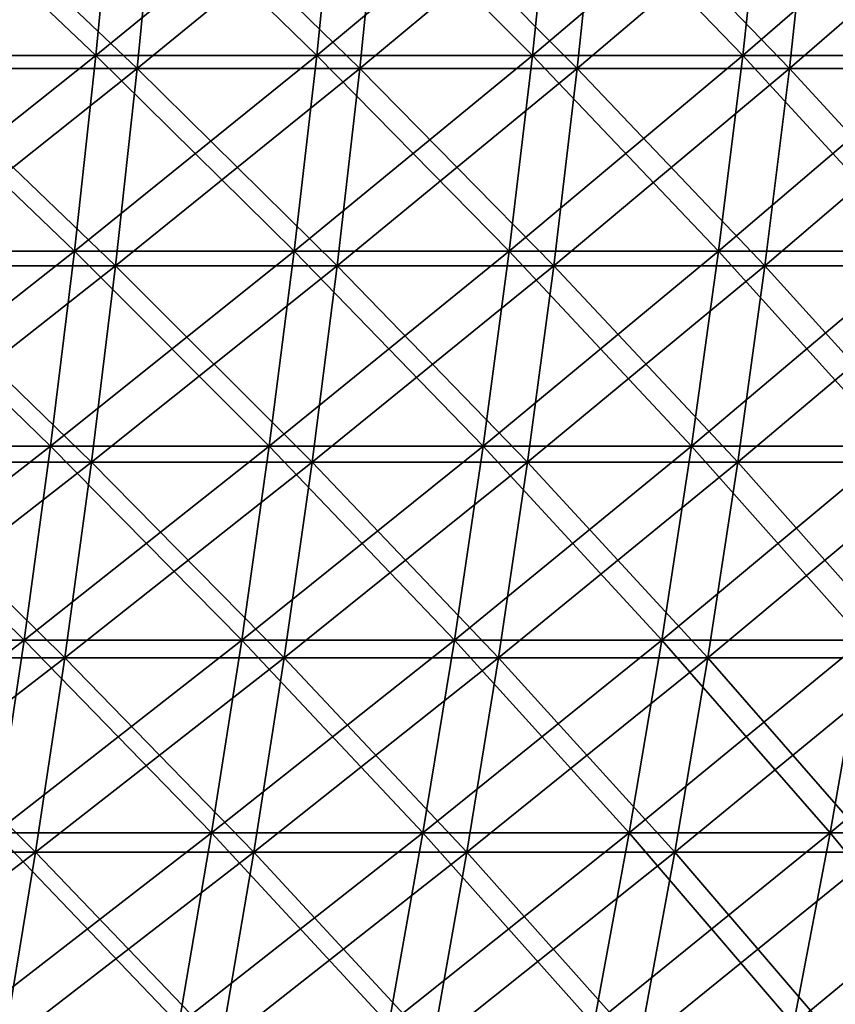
# Model space of a CAD drawing. Header units: millimetres. Extents: x -250 to 250, y -45 to 4150.
# Tile 786 of 805: x 139 to 161, y 4080 to 4107. Entities that reach past the tile are written whole.
import ezdxf

# ---------------------------------------------------------------- set-up
doc = ezdxf.new("R2010")
doc.units = ezdxf.units.MM
doc.header["$LTSCALE"] = 81.481481
for name, color, linetype in [('19', 7, 'CONTINUOUS'), ('20', 7, 'CONTINUOUS'), ('21', 7, 'CONTINUOUS'), ('22', 7, 'CONTINUOUS')]:
    doc.layers.add(name, color=color, linetype=linetype)

msp = doc.modelspace()

# ---------------------------------------------------------------- linework, layer by layer
at = {"layer": '19', "color": 7, "linetype": 'CONTINUOUS'}
for points in [[(142.194, 4106.054, -200.872), (135.941, 4106.054, -205.156), (142.72, 4111.501, -201.615), (142.194, 4106.054, -200.872)], [(142.72, 4111.501, -201.615), (135.941, 4106.054, -205.156), (136.444, 4111.501, -205.915), (142.72, 4111.501, -201.615)], [(148.313, 4106.054, -196.398), (142.194, 4106.054, -200.872), (148.862, 4111.501, -197.124), (148.313, 4106.054, -196.398)], [(148.862, 4111.501, -197.124), (142.194, 4106.054, -200.872), (142.72, 4111.501, -201.615), (148.862, 4111.501, -197.124)], [(154.29, 4106.054, -191.737), (148.313, 4106.054, -196.398), (154.861, 4111.501, -192.447), (154.29, 4106.054, -191.737)], [(154.861, 4111.501, -192.447), (148.313, 4106.054, -196.398), (148.862, 4111.501, -197.124), (154.861, 4111.501, -192.447)], [(160.122, 4106.054, -186.895), (154.29, 4106.054, -191.737), (160.714, 4111.501, -187.587), (160.122, 4106.054, -186.895)], [(160.714, 4111.501, -187.587), (154.29, 4106.054, -191.737), (154.861, 4111.501, -192.447), (160.714, 4111.501, -187.587)], [(165.801, 4106.054, -181.875), (160.122, 4106.054, -186.895), (166.415, 4111.501, -182.548), (165.801, 4106.054, -181.875)], [(166.415, 4111.501, -182.548), (160.122, 4106.054, -186.895), (160.714, 4111.501, -187.587), (166.415, 4111.501, -182.548)], [(141.599, 4100.628, -200.031), (135.372, 4100.628, -204.296), (142.194, 4106.054, -200.872), (141.599, 4100.628, -200.031)], [(142.194, 4106.054, -200.872), (135.372, 4100.628, -204.296), (135.941, 4106.054, -205.156), (142.194, 4106.054, -200.872)], [(147.692, 4100.628, -195.575), (141.599, 4100.628, -200.031), (148.313, 4106.054, -196.398), (147.692, 4100.628, -195.575)], [(148.313, 4106.054, -196.398), (141.599, 4100.628, -200.031), (142.194, 4106.054, -200.872), (148.313, 4106.054, -196.398)], [(153.644, 4100.628, -190.934), (147.692, 4100.628, -195.575), (154.29, 4106.054, -191.737), (153.644, 4100.628, -190.934)], [(154.29, 4106.054, -191.737), (147.692, 4100.628, -195.575), (148.313, 4106.054, -196.398), (154.29, 4106.054, -191.737)], [(159.451, 4100.628, -186.112), (153.644, 4100.628, -190.934), (160.122, 4106.054, -186.895), (159.451, 4100.628, -186.112)], [(160.122, 4106.054, -186.895), (153.644, 4100.628, -190.934), (154.29, 4106.054, -191.737), (160.122, 4106.054, -186.895)], [(165.107, 4100.628, -181.114), (159.451, 4100.628, -186.112), (165.801, 4106.054, -181.875), (165.107, 4100.628, -181.114)], [(165.801, 4106.054, -181.875), (159.451, 4100.628, -186.112), (160.122, 4106.054, -186.895), (165.801, 4106.054, -181.875)], [(140.934, 4095.227, -199.092), (134.736, 4095.227, -203.337), (141.599, 4100.628, -200.031), (140.934, 4095.227, -199.092)], [(141.599, 4100.628, -200.031), (134.736, 4095.227, -203.337), (135.372, 4100.628, -204.296), (141.599, 4100.628, -200.031)], [(146.998, 4095.227, -194.657), (140.934, 4095.227, -199.092), (147.692, 4100.628, -195.575), (146.998, 4095.227, -194.657)], [(147.692, 4100.628, -195.575), (140.934, 4095.227, -199.092), (141.599, 4100.628, -200.031), (147.692, 4100.628, -195.575)], [(152.923, 4095.227, -190.038), (146.998, 4095.227, -194.657), (153.644, 4100.628, -190.934), (152.923, 4095.227, -190.038)], [(153.644, 4100.628, -190.934), (146.998, 4095.227, -194.657), (147.692, 4100.628, -195.575), (153.644, 4100.628, -190.934)], [(158.703, 4095.227, -185.239), (152.923, 4095.227, -190.038), (159.451, 4100.628, -186.112), (158.703, 4095.227, -185.239)], [(159.451, 4100.628, -186.112), (152.923, 4095.227, -190.038), (153.644, 4100.628, -190.934), (159.451, 4100.628, -186.112)], [(164.332, 4095.227, -180.264), (158.703, 4095.227, -185.239), (165.107, 4100.628, -181.114), (164.332, 4095.227, -180.264)], [(165.107, 4100.628, -181.114), (158.703, 4095.227, -185.239), (159.451, 4100.628, -186.112), (165.107, 4100.628, -181.114)], [(140.201, 4089.852, -198.056), (134.035, 4089.852, -202.279), (140.934, 4095.227, -199.092), (140.201, 4089.852, -198.056)], [(140.934, 4095.227, -199.092), (134.035, 4089.852, -202.279), (134.736, 4095.227, -203.337), (140.934, 4095.227, -199.092)], [(146.233, 4089.852, -193.644), (140.201, 4089.852, -198.056), (146.998, 4095.227, -194.657), (146.233, 4089.852, -193.644)], [(146.998, 4095.227, -194.657), (140.201, 4089.852, -198.056), (140.934, 4095.227, -199.092), (146.998, 4095.227, -194.657)], [(152.127, 4089.852, -189.049), (146.233, 4089.852, -193.644), (152.923, 4095.227, -190.038), (152.127, 4089.852, -189.049)], [(152.923, 4095.227, -190.038), (146.233, 4089.852, -193.644), (146.998, 4095.227, -194.657), (152.923, 4095.227, -190.038)], [(157.877, 4089.852, -184.275), (152.127, 4089.852, -189.049), (158.703, 4095.227, -185.239), (157.877, 4089.852, -184.275)], [(158.703, 4095.227, -185.239), (152.127, 4089.852, -189.049), (152.923, 4095.227, -190.038), (158.703, 4095.227, -185.239)], [(163.477, 4089.852, -179.325), (157.877, 4089.852, -184.275), (164.332, 4095.227, -180.264), (163.477, 4089.852, -179.325)], [(164.332, 4095.227, -180.264), (157.877, 4089.852, -184.275), (158.703, 4095.227, -185.239), (164.332, 4095.227, -180.264)], [(139.399, 4084.507, -196.923), (133.268, 4084.507, -201.122), (140.201, 4089.852, -198.056), (139.399, 4084.507, -196.923)], [(140.201, 4089.852, -198.056), (133.268, 4084.507, -201.122), (134.035, 4089.852, -202.279), (140.201, 4089.852, -198.056)], [(145.397, 4084.507, -192.537), (139.399, 4084.507, -196.923), (146.233, 4089.852, -193.644), (145.397, 4084.507, -192.537)], [(146.233, 4089.852, -193.644), (139.399, 4084.507, -196.923), (140.201, 4089.852, -198.056), (146.233, 4089.852, -193.644)], [(151.257, 4084.507, -187.968), (145.397, 4084.507, -192.537), (152.127, 4089.852, -189.049), (151.257, 4084.507, -187.968)], [(152.127, 4089.852, -189.049), (145.397, 4084.507, -192.537), (146.233, 4089.852, -193.644), (152.127, 4089.852, -189.049)], [(156.974, 4084.507, -183.221), (151.257, 4084.507, -187.968), (157.877, 4089.852, -184.275), (156.974, 4084.507, -183.221)], [(157.877, 4089.852, -184.275), (151.257, 4084.507, -187.968), (152.127, 4089.852, -189.049), (157.877, 4089.852, -184.275)], [(162.542, 4084.507, -178.3), (156.974, 4084.507, -183.221), (163.477, 4089.852, -179.325), (162.542, 4084.507, -178.3)], [(163.477, 4089.852, -179.325), (156.974, 4084.507, -183.221), (157.877, 4089.852, -184.275), (163.477, 4089.852, -179.325)], [(138.529, 4079.194, -195.694), (132.437, 4079.194, -199.867), (139.399, 4084.507, -196.923), (138.529, 4079.194, -195.694)], [(139.399, 4084.507, -196.923), (132.437, 4079.194, -199.867), (133.268, 4084.507, -201.122), (139.399, 4084.507, -196.923)], [(144.49, 4079.194, -191.335), (138.529, 4079.194, -195.694), (145.397, 4084.507, -192.537), (144.49, 4079.194, -191.335)], [(145.397, 4084.507, -192.537), (138.529, 4079.194, -195.694), (139.399, 4084.507, -196.923), (145.397, 4084.507, -192.537)], [(150.313, 4079.194, -186.795), (144.49, 4079.194, -191.335), (151.257, 4084.507, -187.968), (150.313, 4079.194, -186.795)], [(151.257, 4084.507, -187.968), (144.49, 4079.194, -191.335), (145.397, 4084.507, -192.537), (151.257, 4084.507, -187.968)], [(155.994, 4079.194, -182.077), (150.313, 4079.194, -186.795), (156.974, 4084.507, -183.221), (155.994, 4079.194, -182.077)], [(156.974, 4084.507, -183.221), (150.313, 4079.194, -186.795), (151.257, 4084.507, -187.968), (156.974, 4084.507, -183.221)], [(161.528, 4079.194, -177.187), (155.994, 4079.194, -182.077), (162.542, 4084.507, -178.3), (161.528, 4079.194, -177.187)], [(162.542, 4084.507, -178.3), (155.994, 4079.194, -182.077), (156.974, 4084.507, -183.221), (162.542, 4084.507, -178.3)]]:
    msp.add_3dface(points, dxfattribs=at)
at = {"layer": '20', "color": 7, "linetype": 'CONTINUOUS'}
for points in [[(135.941, 4106.054, 205.156), (142.194, 4106.054, 200.872), (136.444, 4111.501, 205.915), (135.941, 4106.054, 205.156)], [(136.444, 4111.501, 205.915), (142.194, 4106.054, 200.872), (142.72, 4111.501, 201.615), (136.444, 4111.501, 205.915)], [(142.194, 4106.054, 200.872), (148.313, 4106.054, 196.398), (142.72, 4111.501, 201.615), (142.194, 4106.054, 200.872)], [(142.72, 4111.501, 201.615), (148.313, 4106.054, 196.398), (148.862, 4111.501, 197.124), (142.72, 4111.501, 201.615)], [(148.313, 4106.054, 196.398), (154.29, 4106.054, 191.737), (148.862, 4111.501, 197.124), (148.313, 4106.054, 196.398)], [(148.862, 4111.501, 197.124), (154.29, 4106.054, 191.737), (154.861, 4111.501, 192.447), (148.862, 4111.501, 197.124)], [(154.29, 4106.054, 191.737), (160.122, 4106.054, 186.895), (154.861, 4111.501, 192.447), (154.29, 4106.054, 191.737)], [(154.861, 4111.501, 192.447), (160.122, 4106.054, 186.895), (160.714, 4111.501, 187.587), (154.861, 4111.501, 192.447)], [(160.122, 4106.054, 186.895), (165.801, 4106.054, 181.875), (160.714, 4111.501, 187.587), (160.122, 4106.054, 186.895)], [(160.714, 4111.501, 187.587), (165.801, 4106.054, 181.875), (166.415, 4111.501, 182.548), (160.714, 4111.501, 187.587)], [(135.372, 4100.628, 204.296), (141.599, 4100.628, 200.031), (135.941, 4106.054, 205.156), (135.372, 4100.628, 204.296)], [(135.941, 4106.054, 205.156), (141.599, 4100.628, 200.031), (142.194, 4106.054, 200.872), (135.941, 4106.054, 205.156)], [(141.599, 4100.628, 200.031), (147.692, 4100.628, 195.575), (142.194, 4106.054, 200.872), (141.599, 4100.628, 200.031)], [(142.194, 4106.054, 200.872), (147.692, 4100.628, 195.575), (148.313, 4106.054, 196.398), (142.194, 4106.054, 200.872)], [(147.692, 4100.628, 195.575), (153.644, 4100.628, 190.934), (148.313, 4106.054, 196.398), (147.692, 4100.628, 195.575)], [(148.313, 4106.054, 196.398), (153.644, 4100.628, 190.934), (154.29, 4106.054, 191.737), (148.313, 4106.054, 196.398)], [(153.644, 4100.628, 190.934), (159.451, 4100.628, 186.112), (154.29, 4106.054, 191.737), (153.644, 4100.628, 190.934)], [(154.29, 4106.054, 191.737), (159.451, 4100.628, 186.112), (160.122, 4106.054, 186.895), (154.29, 4106.054, 191.737)], [(159.451, 4100.628, 186.112), (165.107, 4100.628, 181.114), (160.122, 4106.054, 186.895), (159.451, 4100.628, 186.112)], [(160.122, 4106.054, 186.895), (165.107, 4100.628, 181.114), (165.801, 4106.054, 181.875), (160.122, 4106.054, 186.895)], [(134.736, 4095.227, 203.337), (140.934, 4095.227, 199.092), (135.372, 4100.628, 204.296), (134.736, 4095.227, 203.337)], [(135.372, 4100.628, 204.296), (140.934, 4095.227, 199.092), (141.599, 4100.628, 200.031), (135.372, 4100.628, 204.296)], [(140.934, 4095.227, 199.092), (146.998, 4095.227, 194.657), (141.599, 4100.628, 200.031), (140.934, 4095.227, 199.092)], [(141.599, 4100.628, 200.031), (146.998, 4095.227, 194.657), (147.692, 4100.628, 195.575), (141.599, 4100.628, 200.031)], [(146.998, 4095.227, 194.657), (152.923, 4095.227, 190.038), (147.692, 4100.628, 195.575), (146.998, 4095.227, 194.657)], [(147.692, 4100.628, 195.575), (152.923, 4095.227, 190.038), (153.644, 4100.628, 190.934), (147.692, 4100.628, 195.575)], [(152.923, 4095.227, 190.038), (158.703, 4095.227, 185.239), (153.644, 4100.628, 190.934), (152.923, 4095.227, 190.038)], [(153.644, 4100.628, 190.934), (158.703, 4095.227, 185.239), (159.451, 4100.628, 186.112), (153.644, 4100.628, 190.934)], [(158.703, 4095.227, 185.239), (164.332, 4095.227, 180.264), (159.451, 4100.628, 186.112), (158.703, 4095.227, 185.239)], [(159.451, 4100.628, 186.112), (164.332, 4095.227, 180.264), (165.107, 4100.628, 181.114), (159.451, 4100.628, 186.112)], [(134.035, 4089.852, 202.279), (140.201, 4089.852, 198.056), (134.736, 4095.227, 203.337), (134.035, 4089.852, 202.279)], [(134.736, 4095.227, 203.337), (140.201, 4089.852, 198.056), (140.934, 4095.227, 199.092), (134.736, 4095.227, 203.337)], [(140.201, 4089.852, 198.056), (146.233, 4089.852, 193.644), (140.934, 4095.227, 199.092), (140.201, 4089.852, 198.056)], [(140.934, 4095.227, 199.092), (146.233, 4089.852, 193.644), (146.998, 4095.227, 194.657), (140.934, 4095.227, 199.092)], [(146.233, 4089.852, 193.644), (152.127, 4089.852, 189.049), (146.998, 4095.227, 194.657), (146.233, 4089.852, 193.644)], [(146.998, 4095.227, 194.657), (152.127, 4089.852, 189.049), (152.923, 4095.227, 190.038), (146.998, 4095.227, 194.657)], [(152.127, 4089.852, 189.049), (157.877, 4089.852, 184.275), (152.923, 4095.227, 190.038), (152.127, 4089.852, 189.049)], [(152.923, 4095.227, 190.038), (157.877, 4089.852, 184.275), (158.703, 4095.227, 185.239), (152.923, 4095.227, 190.038)], [(157.877, 4089.852, 184.275), (163.477, 4089.852, 179.325), (158.703, 4095.227, 185.239), (157.877, 4089.852, 184.275)], [(158.703, 4095.227, 185.239), (163.477, 4089.852, 179.325), (164.332, 4095.227, 180.264), (158.703, 4095.227, 185.239)], [(133.268, 4084.507, 201.122), (139.399, 4084.507, 196.923), (134.035, 4089.852, 202.279), (133.268, 4084.507, 201.122)], [(134.035, 4089.852, 202.279), (139.399, 4084.507, 196.923), (140.201, 4089.852, 198.056), (134.035, 4089.852, 202.279)], [(139.399, 4084.507, 196.923), (145.397, 4084.507, 192.537), (140.201, 4089.852, 198.056), (139.399, 4084.507, 196.923)], [(140.201, 4089.852, 198.056), (145.397, 4084.507, 192.537), (146.233, 4089.852, 193.644), (140.201, 4089.852, 198.056)], [(145.397, 4084.507, 192.537), (151.257, 4084.507, 187.968), (146.233, 4089.852, 193.644), (145.397, 4084.507, 192.537)], [(146.233, 4089.852, 193.644), (151.257, 4084.507, 187.968), (152.127, 4089.852, 189.049), (146.233, 4089.852, 193.644)], [(151.257, 4084.507, 187.968), (156.974, 4084.507, 183.221), (152.127, 4089.852, 189.049), (151.257, 4084.507, 187.968)], [(152.127, 4089.852, 189.049), (156.974, 4084.507, 183.221), (157.877, 4089.852, 184.275), (152.127, 4089.852, 189.049)], [(156.974, 4084.507, 183.221), (162.542, 4084.507, 178.3), (157.877, 4089.852, 184.275), (156.974, 4084.507, 183.221)], [(157.877, 4089.852, 184.275), (162.542, 4084.507, 178.3), (163.477, 4089.852, 179.325), (157.877, 4089.852, 184.275)], [(133.268, 4084.507, 201.122), (138.529, 4079.194, 195.694), (139.399, 4084.507, 196.923), (133.268, 4084.507, 201.122)], [(138.529, 4079.194, 195.694), (144.49, 4079.194, 191.335), (139.399, 4084.507, 196.923), (138.529, 4079.194, 195.694)], [(139.399, 4084.507, 196.923), (144.49, 4079.194, 191.335), (145.397, 4084.507, 192.537), (139.399, 4084.507, 196.923)], [(144.49, 4079.194, 191.335), (150.313, 4079.194, 186.795), (145.397, 4084.507, 192.537), (144.49, 4079.194, 191.335)], [(145.397, 4084.507, 192.537), (150.313, 4079.194, 186.795), (151.257, 4084.507, 187.968), (145.397, 4084.507, 192.537)], [(150.313, 4079.194, 186.795), (155.994, 4079.194, 182.077), (151.257, 4084.507, 187.968), (150.313, 4079.194, 186.795)], [(151.257, 4084.507, 187.968), (155.994, 4079.194, 182.077), (156.974, 4084.507, 183.221), (151.257, 4084.507, 187.968)], [(155.994, 4079.194, 182.077), (161.528, 4079.194, 177.187), (156.974, 4084.507, 183.221), (155.994, 4079.194, 182.077)], [(156.974, 4084.507, 183.221), (161.528, 4079.194, 177.187), (162.542, 4084.507, 178.3), (156.974, 4084.507, 183.221)]]:
    msp.add_3dface(points, dxfattribs=at)
at = {"layer": '21', "color": 7, "linetype": 'CONTINUOUS'}
for points in [[(141.057, 4106.411, 199.266), (134.854, 4106.411, 203.515), (141.579, 4111.814, 200.003), (141.057, 4106.411, 199.266)], [(141.579, 4111.814, 200.003), (134.854, 4106.411, 203.515), (135.353, 4111.814, 204.268), (141.579, 4111.814, 200.003)], [(147.127, 4106.411, 194.827), (141.057, 4106.411, 199.266), (147.671, 4111.814, 195.548), (147.127, 4106.411, 194.827)], [(147.671, 4111.814, 195.548), (141.057, 4106.411, 199.266), (141.579, 4111.814, 200.003), (147.671, 4111.814, 195.548)], [(153.057, 4106.411, 190.204), (147.127, 4106.411, 194.827), (153.623, 4111.814, 190.908), (153.057, 4106.411, 190.204)], [(153.623, 4111.814, 190.908), (147.127, 4106.411, 194.827), (147.671, 4111.814, 195.548), (153.623, 4111.814, 190.908)], [(158.842, 4106.411, 185.401), (153.057, 4106.411, 190.204), (159.429, 4111.814, 186.086), (158.842, 4106.411, 185.401)], [(159.429, 4111.814, 186.086), (153.057, 4106.411, 190.204), (153.623, 4111.814, 190.908), (159.429, 4111.814, 186.086)], [(164.476, 4106.411, 180.421), (158.842, 4106.411, 185.401), (165.084, 4111.814, 181.089), (164.476, 4106.411, 180.421)], [(165.084, 4111.814, 181.089), (158.842, 4106.411, 185.401), (159.429, 4111.814, 186.086), (165.084, 4111.814, 181.089)], [(140.467, 4101.03, 198.431), (134.289, 4101.03, 202.663), (141.057, 4106.411, 199.266), (140.467, 4101.03, 198.431)], [(141.057, 4106.411, 199.266), (134.289, 4101.03, 202.663), (134.854, 4106.411, 203.515), (141.057, 4106.411, 199.266)], [(146.511, 4101.03, 194.012), (140.467, 4101.03, 198.431), (147.127, 4106.411, 194.827), (146.511, 4101.03, 194.012)], [(147.127, 4106.411, 194.827), (140.467, 4101.03, 198.431), (141.057, 4106.411, 199.266), (147.127, 4106.411, 194.827)], [(152.416, 4101.03, 189.408), (146.511, 4101.03, 194.012), (153.057, 4106.411, 190.204), (152.416, 4101.03, 189.408)], [(153.057, 4106.411, 190.204), (146.511, 4101.03, 194.012), (147.127, 4106.411, 194.827), (153.057, 4106.411, 190.204)], [(158.176, 4101.03, 184.624), (152.416, 4101.03, 189.408), (158.842, 4106.411, 185.401), (158.176, 4101.03, 184.624)], [(158.842, 4106.411, 185.401), (152.416, 4101.03, 189.408), (153.057, 4106.411, 190.204), (158.842, 4106.411, 185.401)], [(163.787, 4101.03, 179.666), (158.176, 4101.03, 184.624), (164.476, 4106.411, 180.421), (163.787, 4101.03, 179.666)], [(164.476, 4106.411, 180.421), (158.176, 4101.03, 184.624), (158.842, 4106.411, 185.401), (164.476, 4106.411, 180.421)], [(139.808, 4095.673, 197.5), (133.659, 4095.673, 201.712), (140.467, 4101.03, 198.431), (139.808, 4095.673, 197.5)], [(140.467, 4101.03, 198.431), (133.659, 4095.673, 201.712), (134.289, 4101.03, 202.663), (140.467, 4101.03, 198.431)], [(145.823, 4095.673, 193.101), (139.808, 4095.673, 197.5), (146.511, 4101.03, 194.012), (145.823, 4095.673, 193.101)], [(146.511, 4101.03, 194.012), (139.808, 4095.673, 197.5), (140.467, 4101.03, 198.431), (146.511, 4101.03, 194.012)], [(151.701, 4095.673, 188.519), (145.823, 4095.673, 193.101), (152.416, 4101.03, 189.408), (151.701, 4095.673, 188.519)], [(152.416, 4101.03, 189.408), (145.823, 4095.673, 193.101), (146.511, 4101.03, 194.012), (152.416, 4101.03, 189.408)], [(157.434, 4095.673, 183.758), (151.701, 4095.673, 188.519), (158.176, 4101.03, 184.624), (157.434, 4095.673, 183.758)], [(158.176, 4101.03, 184.624), (151.701, 4095.673, 188.519), (152.416, 4101.03, 189.408), (158.176, 4101.03, 184.624)], [(163.018, 4095.673, 178.823), (157.434, 4095.673, 183.758), (163.787, 4101.03, 179.666), (163.018, 4095.673, 178.823)], [(163.787, 4101.03, 179.666), (157.434, 4095.673, 183.758), (158.176, 4101.03, 184.624), (163.787, 4101.03, 179.666)], [(139.08, 4090.342, 196.473), (132.964, 4090.342, 200.663), (139.808, 4095.673, 197.5), (139.08, 4090.342, 196.473)], [(139.808, 4095.673, 197.5), (132.964, 4090.342, 200.663), (133.659, 4095.673, 201.712), (139.808, 4095.673, 197.5)], [(145.065, 4090.342, 192.097), (139.08, 4090.342, 196.473), (145.823, 4095.673, 193.101), (145.065, 4090.342, 192.097)], [(145.823, 4095.673, 193.101), (139.08, 4090.342, 196.473), (139.808, 4095.673, 197.5), (145.823, 4095.673, 193.101)], [(150.911, 4090.342, 187.538), (145.065, 4090.342, 192.097), (151.701, 4095.673, 188.519), (150.911, 4090.342, 187.538)], [(151.701, 4095.673, 188.519), (145.065, 4090.342, 192.097), (145.823, 4095.673, 193.101), (151.701, 4095.673, 188.519)], [(156.615, 4090.342, 182.802), (150.911, 4090.342, 187.538), (157.434, 4095.673, 183.758), (156.615, 4090.342, 182.802)], [(157.434, 4095.673, 183.758), (150.911, 4090.342, 187.538), (151.701, 4095.673, 188.519), (157.434, 4095.673, 183.758)], [(162.17, 4090.342, 177.892), (156.615, 4090.342, 182.802), (163.018, 4095.673, 178.823), (162.17, 4090.342, 177.892)], [(163.018, 4095.673, 178.823), (156.615, 4090.342, 182.802), (157.434, 4095.673, 183.758), (163.018, 4095.673, 178.823)], [(138.285, 4085.04, 195.349), (132.204, 4085.04, 199.515), (139.08, 4090.342, 196.473), (138.285, 4085.04, 195.349)], [(139.08, 4090.342, 196.473), (132.204, 4085.04, 199.515), (132.964, 4090.342, 200.663), (139.08, 4090.342, 196.473)], [(144.235, 4085.04, 190.998), (138.285, 4085.04, 195.349), (145.065, 4090.342, 192.097), (144.235, 4085.04, 190.998)], [(145.065, 4090.342, 192.097), (138.285, 4085.04, 195.349), (139.08, 4090.342, 196.473), (145.065, 4090.342, 192.097)], [(150.049, 4085.04, 186.466), (144.235, 4085.04, 190.998), (150.911, 4090.342, 187.538), (150.049, 4085.04, 186.466)], [(150.911, 4090.342, 187.538), (144.235, 4085.04, 190.998), (145.065, 4090.342, 192.097), (150.911, 4090.342, 187.538)], [(155.72, 4085.04, 181.757), (150.049, 4085.04, 186.466), (156.615, 4090.342, 182.802), (155.72, 4085.04, 181.757)], [(156.615, 4090.342, 182.802), (150.049, 4085.04, 186.466), (150.911, 4090.342, 187.538), (156.615, 4090.342, 182.802)], [(161.243, 4085.04, 176.875), (155.72, 4085.04, 181.757), (162.17, 4090.342, 177.892), (161.243, 4085.04, 176.875)], [(162.17, 4090.342, 177.892), (155.72, 4085.04, 181.757), (156.615, 4090.342, 182.802), (162.17, 4090.342, 177.892)], [(166.613, 4085.04, 171.826), (161.243, 4085.04, 176.875), (167.572, 4090.342, 172.814), (166.613, 4085.04, 171.826)], [(167.572, 4090.342, 172.814), (161.243, 4085.04, 176.875), (162.17, 4090.342, 177.892), (167.572, 4090.342, 172.814)], [(143.335, 4079.77, 189.807), (137.422, 4079.77, 194.131), (144.235, 4085.04, 190.998), (143.335, 4079.77, 189.807)], [(144.235, 4085.04, 190.998), (137.422, 4079.77, 194.131), (138.285, 4085.04, 195.349), (144.235, 4085.04, 190.998)], [(149.113, 4079.77, 185.303), (143.335, 4079.77, 189.807), (150.049, 4085.04, 186.466), (149.113, 4079.77, 185.303)], [(150.049, 4085.04, 186.466), (143.335, 4079.77, 189.807), (144.235, 4085.04, 190.998), (150.049, 4085.04, 186.466)], [(154.748, 4079.77, 180.623), (149.113, 4079.77, 185.303), (155.72, 4085.04, 181.757), (154.748, 4079.77, 180.623)], [(155.72, 4085.04, 181.757), (149.113, 4079.77, 185.303), (150.049, 4085.04, 186.466), (155.72, 4085.04, 181.757)], [(160.237, 4079.77, 175.772), (154.748, 4079.77, 180.623), (161.243, 4085.04, 176.875), (160.237, 4079.77, 175.772)], [(161.243, 4085.04, 176.875), (154.748, 4079.77, 180.623), (155.72, 4085.04, 181.757), (161.243, 4085.04, 176.875)], [(165.574, 4079.77, 170.754), (160.237, 4079.77, 175.772), (166.613, 4085.04, 171.826), (165.574, 4079.77, 170.754)], [(166.613, 4085.04, 171.826), (160.237, 4079.77, 175.772), (161.243, 4085.04, 176.875), (166.613, 4085.04, 171.826)]]:
    msp.add_3dface(points, dxfattribs=at)
at = {"layer": '22', "color": 7, "linetype": 'CONTINUOUS'}
for points in [[(134.854, 4106.411, -203.515), (141.057, 4106.411, -199.266), (135.353, 4111.814, -204.268), (134.854, 4106.411, -203.515)], [(135.353, 4111.814, -204.268), (141.057, 4106.411, -199.266), (141.579, 4111.814, -200.003), (135.353, 4111.814, -204.268)], [(141.057, 4106.411, -199.266), (147.127, 4106.411, -194.827), (141.579, 4111.814, -200.003), (141.057, 4106.411, -199.266)], [(141.579, 4111.814, -200.003), (147.127, 4106.411, -194.827), (147.671, 4111.814, -195.548), (141.579, 4111.814, -200.003)], [(147.127, 4106.411, -194.827), (153.057, 4106.411, -190.204), (147.671, 4111.814, -195.548), (147.127, 4106.411, -194.827)], [(147.671, 4111.814, -195.548), (153.057, 4106.411, -190.204), (153.623, 4111.814, -190.908), (147.671, 4111.814, -195.548)], [(153.057, 4106.411, -190.204), (158.842, 4106.411, -185.401), (153.623, 4111.814, -190.908), (153.057, 4106.411, -190.204)], [(153.623, 4111.814, -190.908), (158.842, 4106.411, -185.401), (159.429, 4111.814, -186.086), (153.623, 4111.814, -190.908)], [(158.842, 4106.411, -185.401), (164.476, 4106.411, -180.421), (159.429, 4111.814, -186.086), (158.842, 4106.411, -185.401)], [(159.429, 4111.814, -186.086), (164.476, 4106.411, -180.421), (165.084, 4111.814, -181.089), (159.429, 4111.814, -186.086)], [(134.289, 4101.03, -202.663), (140.467, 4101.03, -198.431), (134.854, 4106.411, -203.515), (134.289, 4101.03, -202.663)], [(134.854, 4106.411, -203.515), (140.467, 4101.03, -198.431), (141.057, 4106.411, -199.266), (134.854, 4106.411, -203.515)], [(140.467, 4101.03, -198.431), (146.511, 4101.03, -194.012), (141.057, 4106.411, -199.266), (140.467, 4101.03, -198.431)], [(141.057, 4106.411, -199.266), (146.511, 4101.03, -194.012), (147.127, 4106.411, -194.827), (141.057, 4106.411, -199.266)], [(146.511, 4101.03, -194.012), (152.416, 4101.03, -189.408), (147.127, 4106.411, -194.827), (146.511, 4101.03, -194.012)], [(147.127, 4106.411, -194.827), (152.416, 4101.03, -189.408), (153.057, 4106.411, -190.204), (147.127, 4106.411, -194.827)], [(152.416, 4101.03, -189.408), (158.176, 4101.03, -184.624), (153.057, 4106.411, -190.204), (152.416, 4101.03, -189.408)], [(153.057, 4106.411, -190.204), (158.176, 4101.03, -184.624), (158.842, 4106.411, -185.401), (153.057, 4106.411, -190.204)], [(158.176, 4101.03, -184.624), (163.787, 4101.03, -179.666), (158.842, 4106.411, -185.401), (158.176, 4101.03, -184.624)], [(158.842, 4106.411, -185.401), (163.787, 4101.03, -179.666), (164.476, 4106.411, -180.421), (158.842, 4106.411, -185.401)], [(133.659, 4095.673, -201.712), (139.808, 4095.673, -197.5), (134.289, 4101.03, -202.663), (133.659, 4095.673, -201.712)], [(134.289, 4101.03, -202.663), (139.808, 4095.673, -197.5), (140.467, 4101.03, -198.431), (134.289, 4101.03, -202.663)], [(139.808, 4095.673, -197.5), (145.823, 4095.673, -193.101), (140.467, 4101.03, -198.431), (139.808, 4095.673, -197.5)], [(140.467, 4101.03, -198.431), (145.823, 4095.673, -193.101), (146.511, 4101.03, -194.012), (140.467, 4101.03, -198.431)], [(145.823, 4095.673, -193.101), (151.701, 4095.673, -188.519), (146.511, 4101.03, -194.012), (145.823, 4095.673, -193.101)], [(146.511, 4101.03, -194.012), (151.701, 4095.673, -188.519), (152.416, 4101.03, -189.408), (146.511, 4101.03, -194.012)], [(151.701, 4095.673, -188.519), (157.434, 4095.673, -183.758), (152.416, 4101.03, -189.408), (151.701, 4095.673, -188.519)], [(152.416, 4101.03, -189.408), (157.434, 4095.673, -183.758), (158.176, 4101.03, -184.624), (152.416, 4101.03, -189.408)], [(157.434, 4095.673, -183.758), (163.018, 4095.673, -178.823), (158.176, 4101.03, -184.624), (157.434, 4095.673, -183.758)], [(158.176, 4101.03, -184.624), (163.018, 4095.673, -178.823), (163.787, 4101.03, -179.666), (158.176, 4101.03, -184.624)], [(132.964, 4090.342, -200.663), (139.08, 4090.342, -196.473), (133.659, 4095.673, -201.712), (132.964, 4090.342, -200.663)], [(133.659, 4095.673, -201.712), (139.08, 4090.342, -196.473), (139.808, 4095.673, -197.5), (133.659, 4095.673, -201.712)], [(139.08, 4090.342, -196.473), (145.065, 4090.342, -192.097), (139.808, 4095.673, -197.5), (139.08, 4090.342, -196.473)], [(139.808, 4095.673, -197.5), (145.065, 4090.342, -192.097), (145.823, 4095.673, -193.101), (139.808, 4095.673, -197.5)], [(145.065, 4090.342, -192.097), (150.911, 4090.342, -187.538), (145.823, 4095.673, -193.101), (145.065, 4090.342, -192.097)], [(145.823, 4095.673, -193.101), (150.911, 4090.342, -187.538), (151.701, 4095.673, -188.519), (145.823, 4095.673, -193.101)], [(150.911, 4090.342, -187.538), (156.615, 4090.342, -182.802), (151.701, 4095.673, -188.519), (150.911, 4090.342, -187.538)], [(151.701, 4095.673, -188.519), (156.615, 4090.342, -182.802), (157.434, 4095.673, -183.758), (151.701, 4095.673, -188.519)], [(156.615, 4090.342, -182.802), (162.17, 4090.342, -177.892), (157.434, 4095.673, -183.758), (156.615, 4090.342, -182.802)], [(157.434, 4095.673, -183.758), (162.17, 4090.342, -177.892), (163.018, 4095.673, -178.823), (157.434, 4095.673, -183.758)], [(132.964, 4090.342, -200.663), (138.285, 4085.04, -195.349), (139.08, 4090.342, -196.473), (132.964, 4090.342, -200.663)], [(138.285, 4085.04, -195.349), (144.235, 4085.04, -190.998), (139.08, 4090.342, -196.473), (138.285, 4085.04, -195.349)], [(139.08, 4090.342, -196.473), (144.235, 4085.04, -190.998), (145.065, 4090.342, -192.097), (139.08, 4090.342, -196.473)], [(144.235, 4085.04, -190.998), (150.049, 4085.04, -186.466), (145.065, 4090.342, -192.097), (144.235, 4085.04, -190.998)], [(145.065, 4090.342, -192.097), (150.049, 4085.04, -186.466), (150.911, 4090.342, -187.538), (145.065, 4090.342, -192.097)], [(150.049, 4085.04, -186.466), (155.72, 4085.04, -181.757), (150.911, 4090.342, -187.538), (150.049, 4085.04, -186.466)], [(150.911, 4090.342, -187.538), (155.72, 4085.04, -181.757), (156.615, 4090.342, -182.802), (150.911, 4090.342, -187.538)], [(155.72, 4085.04, -181.757), (161.243, 4085.04, -176.875), (156.615, 4090.342, -182.802), (155.72, 4085.04, -181.757)], [(156.615, 4090.342, -182.802), (161.243, 4085.04, -176.875), (162.17, 4090.342, -177.892), (156.615, 4090.342, -182.802)], [(161.243, 4085.04, -176.875), (166.613, 4085.04, -171.826), (162.17, 4090.342, -177.892), (161.243, 4085.04, -176.875)], [(137.422, 4079.77, -194.131), (143.335, 4079.77, -189.807), (138.285, 4085.04, -195.349), (137.422, 4079.77, -194.131)], [(138.285, 4085.04, -195.349), (143.335, 4079.77, -189.807), (144.235, 4085.04, -190.998), (138.285, 4085.04, -195.349)], [(143.335, 4079.77, -189.807), (149.113, 4079.77, -185.303), (144.235, 4085.04, -190.998), (143.335, 4079.77, -189.807)], [(144.235, 4085.04, -190.998), (149.113, 4079.77, -185.303), (150.049, 4085.04, -186.466), (144.235, 4085.04, -190.998)], [(149.113, 4079.77, -185.303), (154.748, 4079.77, -180.623), (150.049, 4085.04, -186.466), (149.113, 4079.77, -185.303)], [(150.049, 4085.04, -186.466), (154.748, 4079.77, -180.623), (155.72, 4085.04, -181.757), (150.049, 4085.04, -186.466)], [(154.748, 4079.77, -180.623), (160.237, 4079.77, -175.772), (155.72, 4085.04, -181.757), (154.748, 4079.77, -180.623)], [(155.72, 4085.04, -181.757), (160.237, 4079.77, -175.772), (161.243, 4085.04, -176.875), (155.72, 4085.04, -181.757)], [(160.237, 4079.77, -175.772), (165.574, 4079.77, -170.754), (161.243, 4085.04, -176.875), (160.237, 4079.77, -175.772)], [(161.243, 4085.04, -176.875), (165.574, 4079.77, -170.754), (166.613, 4085.04, -171.826), (161.243, 4085.04, -176.875)]]:
    msp.add_3dface(points, dxfattribs=at)

doc.saveas('drawing.dxf')
